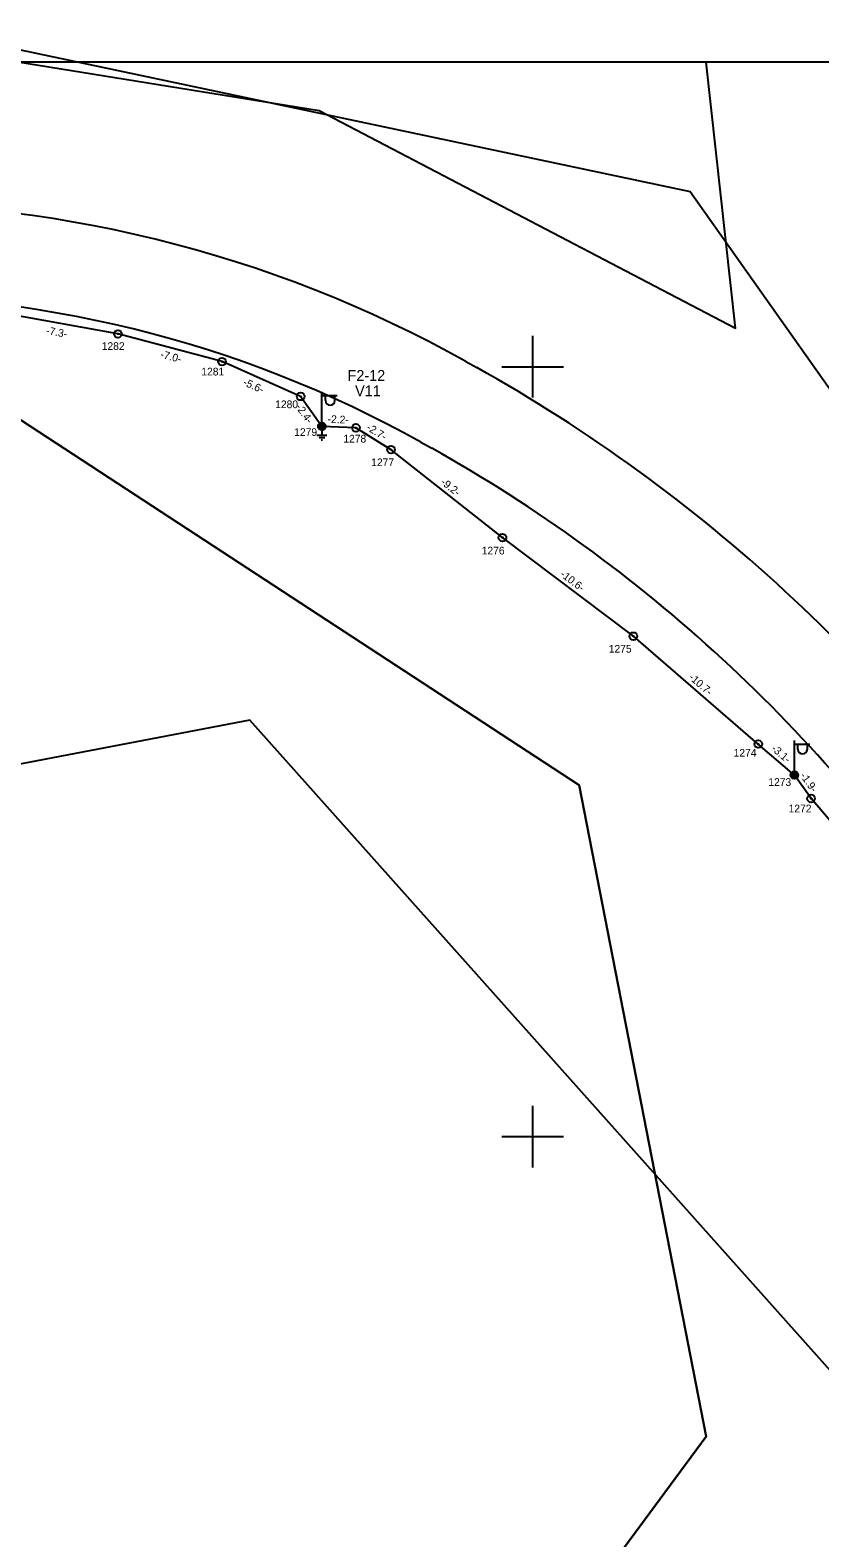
# Model space of a CAD drawing. Extents: x 528816 to 533196, y 6574767 to 6575847.
# Drawn here: x 532917.3 to 532968.7, y 6575173.9 to 6575271.9 of the extents above; entities that cross this region are included whole.
import ezdxf

# ---------------------------------------------------------------- set-up
doc = ezdxf.new("R2010")
doc.units = 0
for name, color, linetype in [('JOONSIDE', 7, 'Continuous'), ('KOORDPUNKT', 7, 'Continuous'), ('MOOTPIIR', 7, 'Continuous'), ('MPKAABEL', 7, 'Continuous'), ('PIIR', 7, 'Continuous'), ('POST', 7, 'Continuous'), ('TEE', 7, 'Continuous'), ('VORK', 7, 'Continuous'), ('VORMISTUS', 7, 'Continuous')]:
    doc.layers.add(name, color=color, linetype=linetype)

msp = doc.modelspace()

# ---------------------------------------------------------------- linework, layer by layer
at = {"layer": 'KOORDPUNKT'}
for centre, radius in [((532923.051, 6575252.132), 0.25), ((532923.051, 6575252.132), 0.025), ((532923.051, 6575252.132), 0.0221), ((532923.051, 6575252.132), 0.0191), ((532923.051, 6575252.132), 0.0161), ((532923.051, 6575252.132), 0.0132), ((532923.051, 6575252.132), 0.0102), ((532923.051, 6575252.132), 0.00726), ((532923.051, 6575252.132), 0.0043), ((532929.819, 6575250.334), 0.25), ((532929.819, 6575250.334), 0.025), ((532929.819, 6575250.334), 0.0221), ((532929.819, 6575250.334), 0.0191), ((532929.819, 6575250.334), 0.0161), ((532929.819, 6575250.334), 0.0132), ((532929.819, 6575250.334), 0.0102), ((532929.819, 6575250.334), 0.00726), ((532929.819, 6575250.334), 0.0043), ((532934.925, 6575248.07), 0.25), ((532934.925, 6575248.07), 0.025), ((532934.925, 6575248.07), 0.0221), ((532934.925, 6575248.07), 0.0191), ((532934.925, 6575248.07), 0.0161), ((532934.925, 6575248.07), 0.0132), ((532934.925, 6575248.07), 0.0102), ((532934.925, 6575248.07), 0.00726), ((532934.925, 6575248.07), 0.0043), ((532936.303, 6575246.126), 0.25), ((532938.514, 6575246.034), 0.25), ((532936.303, 6575246.126), 0.025), ((532936.303, 6575246.126), 0.0221), ((532936.303, 6575246.126), 0.0191), ((532936.303, 6575246.126), 0.0161), ((532936.303, 6575246.126), 0.0132), ((532936.303, 6575246.126), 0.0102), ((532936.303, 6575246.126), 0.00726), ((532936.303, 6575246.126), 0.0043), ((532938.514, 6575246.034), 0.025), ((532938.514, 6575246.034), 0.0221), ((532938.514, 6575246.034), 0.0191), ((532938.514, 6575246.034), 0.0161), ((532938.514, 6575246.034), 0.0132), ((532938.514, 6575246.034), 0.0102), ((532938.514, 6575246.034), 0.00726), ((532938.514, 6575246.034), 0.0043), ((532940.8, 6575244.612), 0.25), ((532940.8, 6575244.612), 0.025), ((532940.8, 6575244.612), 0.0221), ((532940.8, 6575244.612), 0.0191), ((532940.8, 6575244.612), 0.0161), ((532940.8, 6575244.612), 0.0132), ((532940.8, 6575244.612), 0.0102), ((532940.8, 6575244.612), 0.00726), ((532940.8, 6575244.612), 0.0043), ((532948.04, 6575238.906), 0.25), ((532948.04, 6575238.906), 0.025), ((532948.04, 6575238.906), 0.0221), ((532948.04, 6575238.906), 0.0191), ((532948.04, 6575238.906), 0.0161), ((532948.04, 6575238.906), 0.0132), ((532948.04, 6575238.906), 0.0102), ((532948.04, 6575238.906), 0.00726), ((532948.04, 6575238.906), 0.0043), ((532956.546, 6575232.5), 0.25), ((532956.546, 6575232.5), 0.025), ((532956.546, 6575232.5), 0.0221), ((532956.546, 6575232.5), 0.0191), ((532956.546, 6575232.5), 0.0161), ((532956.546, 6575232.5), 0.0132), ((532956.546, 6575232.5), 0.0102), ((532956.546, 6575232.5), 0.00726), ((532956.546, 6575232.5), 0.0043), ((532964.662, 6575225.493), 0.25), ((532964.662, 6575225.493), 0.025), ((532964.662, 6575225.493), 0.0221), ((532964.662, 6575225.493), 0.0191), ((532964.662, 6575225.493), 0.0161), ((532964.662, 6575225.493), 0.0132), ((532964.662, 6575225.493), 0.0102), ((532964.662, 6575225.493), 0.00726), ((532964.662, 6575225.493), 0.0043), ((532967.013, 6575223.48), 0.25), ((532967.013, 6575223.48), 0.025), ((532967.013, 6575223.48), 0.0221), ((532967.013, 6575223.48), 0.0191), ((532967.013, 6575223.48), 0.0161), ((532967.013, 6575223.48), 0.0132), ((532967.013, 6575223.48), 0.0102), ((532967.013, 6575223.48), 0.00726), ((532967.013, 6575223.48), 0.0043), ((532968.095, 6575221.959), 0.25), ((532968.095, 6575221.959), 0.025), ((532968.095, 6575221.959), 0.0221), ((532968.095, 6575221.959), 0.0191), ((532968.095, 6575221.959), 0.0161), ((532968.095, 6575221.959), 0.0132), ((532968.095, 6575221.959), 0.0102), ((532968.095, 6575221.959), 0.00726), ((532968.095, 6575221.959), 0.0043)]:
    msp.add_circle(centre, radius, dxfattribs=at)
at = {"layer": 'MOOTPIIR'}
msp.add_lwpolyline([(532734.763, 6575190.351), (532974.53, 6575122.186), (532997.411, 6575124.093), (533003.131, 6575146.973), (532931.63, 6575227.055), (532866.802, 6575214.661), (532836.295, 6575249.935), (532910.656, 6575271.862), (532960.23, 6575261.375), (533047.938, 6575137.44), (533039.358, 6575100.259), (533162.763, 6575091.564), (533193.521, 6575061.912), (533196.177, 6575045.98), (532976, 6575065.453), (532847.876, 6575091.122), (532688.11, 6575148.656)], dxfattribs=at)
at = {"layer": 'MPKAABEL'}
for points in [[(532989.266, 6575192.041), (532987.091, 6575195.984), (532983.234, 6575201.844), (532978.023, 6575209.681), (532972.673, 6575216.593), (532968.095, 6575221.959), (532967.013, 6575223.48), (532964.662, 6575225.493), (532956.546, 6575232.5), (532948.04, 6575238.906), (532940.8, 6575244.612), (532938.514, 6575246.034), (532936.303, 6575246.126), (532934.925, 6575248.07), (532929.819, 6575250.334), (532923.051, 6575252.132), (532915.828, 6575253.436)], [(532989.266, 6575192.041), (532987.091, 6575195.984), (532983.234, 6575201.844), (532978.023, 6575209.681), (532972.673, 6575216.593), (532968.095, 6575221.959), (532967.013, 6575223.48), (532964.662, 6575225.493), (532956.546, 6575232.5), (532948.04, 6575238.906), (532940.8, 6575244.612), (532938.514, 6575246.034), (532936.303, 6575246.126), (532934.925, 6575248.07), (532929.819, 6575250.334), (532923.051, 6575252.132), (532915.828, 6575253.436)], [(532936.621, 6575245.536), (532935.986, 6575245.536)], [(532936.487, 6575245.386), (532936.12, 6575245.386)], [(532936.353, 6575245.236), (532936.253, 6575245.236)], [(532936.303, 6575245.876), (532936.303, 6575245.536)]]:
    msp.add_lwpolyline(points, dxfattribs=at)
at = {"layer": 'PIIR'}
msp.add_lwpolyline([(532882.145, 6575269.787), (532881.55, 6575268.96), (532910.22, 6575270.83), (532936.13, 6575266.65), (532963.18, 6575252.5), (532961.273, 6575269.787)], dxfattribs=at)
msp.add_lwpolyline([(532882.145, 6575269.787), (532881.55, 6575268.96), (532910.22, 6575270.83), (532936.13, 6575266.65), (532963.18, 6575252.5), (532961.273, 6575269.787)], dxfattribs=at)
for points in [[(532840.96, 6575206.52), (532809.85, 6575164.21), (532884.74, 6575138.35), (532933.71, 6575143.18), (532961.27, 6575180.53), (532953.02, 6575222.83), (532915.66, 6575247.24), (532873.19, 6575239.07)], [(532840.96, 6575206.52), (532809.85, 6575164.21), (532884.74, 6575138.35), (532933.71, 6575143.18), (532961.27, 6575180.53), (532953.02, 6575222.83), (532915.66, 6575247.24), (532873.19, 6575239.07)], [(532840.96, 6575206.52), (532873.19, 6575239.07), (532915.66, 6575247.24), (532953.02, 6575222.83), (532961.27, 6575180.53), (532933.71, 6575143.18), (532884.74, 6575138.35), (532809.85, 6575164.21)]]:
    msp.add_lwpolyline(points, close=True, dxfattribs=at)
at = {"layer": 'POST'}
for p, q in [((532936.303, 6575246.376), (532936.303, 6575248.376)), ((532936.303, 6575248.126), (532937.303, 6575248.126)), ((532936.53, 6575247.805), (532936.53, 6575248.126)), ((532937.143, 6575247.805), (532937.143, 6575248.126)), ((532936.303, 6575246.126), (532936.303, 6575246.126)), ((532967.013, 6575223.73), (532967.013, 6575225.73)), ((532967.013, 6575225.48), (532968.013, 6575225.48)), ((532967.24, 6575225.159), (532967.24, 6575225.48)), ((532967.853, 6575225.159), (532967.853, 6575225.48)), ((532967.013, 6575223.48), (532967.013, 6575223.48))]:
    msp.add_line(p, q, dxfattribs=at)
for centre, radius in [((532936.303, 6575246.126), 0.25), ((532936.303, 6575246.126), 0.225), ((532936.303, 6575246.126), 0.2), ((532936.303, 6575246.126), 0.175), ((532936.303, 6575246.126), 0.15), ((532936.303, 6575246.126), 0.125), ((532936.303, 6575246.126), 0.1), ((532936.303, 6575246.126), 0.075), ((532936.303, 6575246.126), 0.05), ((532936.303, 6575246.126), 0.025), ((532967.013, 6575223.48), 0.25), ((532967.013, 6575223.48), 0.225), ((532967.013, 6575223.48), 0.2), ((532967.013, 6575223.48), 0.175), ((532967.013, 6575223.48), 0.15), ((532967.013, 6575223.48), 0.125), ((532967.013, 6575223.48), 0.1), ((532967.013, 6575223.48), 0.075), ((532967.013, 6575223.48), 0.05), ((532967.013, 6575223.48), 0.025)]:
    msp.add_circle(centre, radius, dxfattribs=at)
for centre in [(532936.837, 6575247.805), (532967.547, 6575225.159)]:
    msp.add_arc(centre, 0.306, 180, 0, dxfattribs=at)
at = {"layer": 'TEE'}
for points in [[(532945.666, 6575250.338), (532946.377, 6575249.942)], [(532942.741, 6575245.1), (532943.452, 6575244.703)]]:
    msp.add_lwpolyline(points, dxfattribs=at)
for centre, radius, start, end in [((532906.176, 6575179.617), 81, 60.82165, 91.60641), ((532906.176, 6575179.617), 75, 60.82165, 91.60641), ((532895.187, 6575158.266), 104.999, 33.74936, 60.82175), ((532895.186, 6575158.266), 99, 33.74926, 60.82165)]:
    msp.add_arc(centre, radius, start, end, dxfattribs=at)
at = {"layer": 'VORK'}
for p, q in [((532950, 6575252), (532950, 6575248)), ((532948, 6575250), (532952, 6575250)), ((532950, 6575202), (532950, 6575198)), ((532948, 6575200), (532952, 6575200))]:
    msp.add_line(p, q, dxfattribs=at)
at = {"layer": 'VORMISTUS'}
msp.add_lwpolyline([(533195.3, 6575269.787), (530714.07, 6575269.787), (530714.07, 6574767.124), (533195.3, 6574767.124)], close=True, dxfattribs=at)

# ---------------------------------------------------------------- texts
at = {"layer": 'JOONSIDE'}
for s, rotation, p in [('-7.3-', 349.76637, (532918.353, 6575252.124)), ('-7.0-', 345.12234, (532925.774, 6575250.599)), ('-5.6-', 336.08751, (532931.141, 6575248.821)), ('-2.4-', 305.33369, (532934.569, 6575247.383)), ('-2.2-', 357.62969, (532936.67, 6575246.361)), ('-2.7-', 328.11644, (532939.152, 6575245.931)), ('-9.2-', 321.75759, (532943.986, 6575242.42)), ('-10.6-', 323.01603, (532951.744, 6575236.429)), ('-10.7-', 319.19411, (532960.105, 6575229.758)), ('-3.1-', 319.42781, (532965.469, 6575225.131)), ('-1.9-', 305.42345, (532967.352, 6575223.435))]:
    msp.add_text(s, height=0.5, rotation=rotation, dxfattribs=at).set_placement(p)
at = {"layer": 'KOORDPUNKT'}
for s, p in [('1282', (532921.997, 6575251.092)), ('1281', (532928.47, 6575249.435)), ('1280', (532933.267, 6575247.311)), ('1279', (532934.505, 6575245.507)), ('1278', (532937.699, 6575245.079)), ('1277', (532939.507, 6575243.544)), ('1276', (532946.691, 6575237.81)), ('1275', (532954.944, 6575231.432)), ('1274', (532963.06, 6575224.678)), ('1273', (532965.314, 6575222.777)), ('1272', (532966.634, 6575221.06))]:
    msp.add_text(s, height=0.5, dxfattribs=at).set_placement(p)
at = {"layer": 'POST'}
for s, p in [('F2-12', (532937.974, 6575249.085)), ('V11', (532938.464, 6575248.085))]:
    msp.add_text(s, height=0.7, dxfattribs=at).set_placement(p)

doc.saveas('drawing.dxf')
